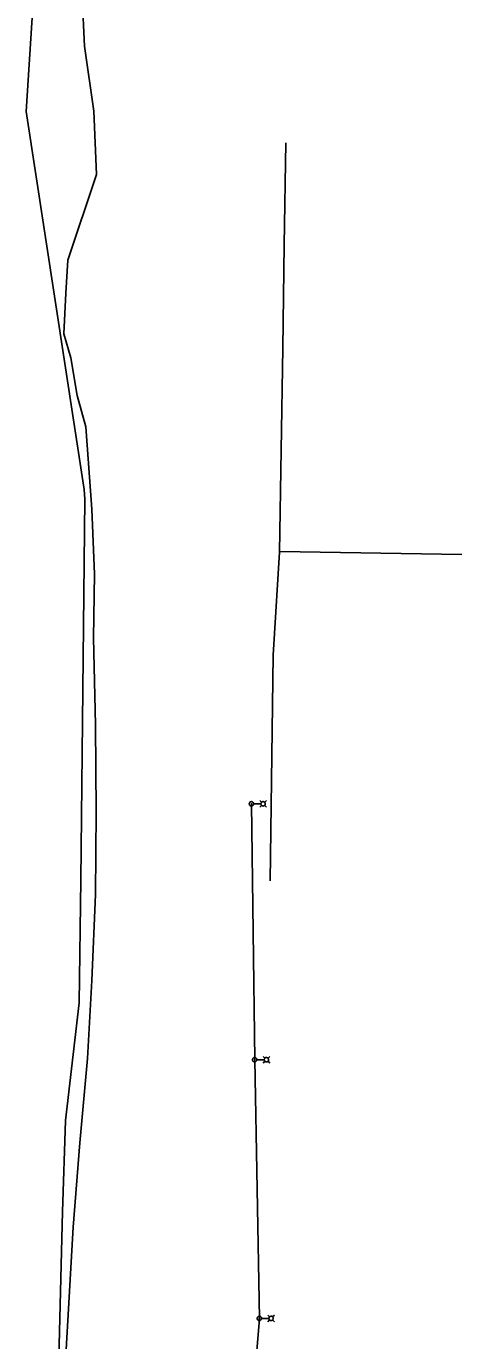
# Model space of a CAD drawing. Extents: x 600849 to 606371, y 330010 to 403088.
# Drawn here: x 604074 to 604505, y 340332 to 341634 of the extents above; entities that cross this region are included whole.
import ezdxf

# ---------------------------------------------------------------- set-up
doc = ezdxf.new("R2010")
doc.units = 0
for name, color, linetype in [('E_FTMS_Conduit', 7, 'Continuous'), ('E_LTG', 7, 'Continuous'), ('E_LTG_CID', 7, 'Continuous'), ('E_UTL_FO_UG_QWEST', 7, 'Continuous'), ('E_UTL_Overhead', 7, 'Continuous')]:
    doc.layers.add(name, color=color, linetype=linetype)

msp = doc.modelspace()

# ---------------------------------------------------------------- linework, layer by layer
at = {"layer": 'E_FTMS_Conduit'}
msp.add_lwpolyline([(604111.3, 340283.1), (604115.7, 340363.7), (604120.4, 340444.4), (604126.9, 340527.9), (604134.6, 340611.7), (604139, 340688.7), (604142.5, 340773.8), (604143.2, 340855.9), (604142.5, 340942), (604140.6, 341028), (604141.5, 341091), (604138.8, 341155.4), (604133, 341237.1), (604124.5, 341268), (604118.1, 341305.4), (604111.3, 341329.2), (604113.3, 341369.3), (604115.2, 341401.9), (604143.7, 341486.8), (604140.9, 341549.5), (604131.7, 341614.1), (604129.2, 341663.2)], dxfattribs=at)
at = {"layer": 'E_LTG'}
for points in [[(604299.1, 340863.7), (604299.1, 340864.1), (604299, 340864.5), (604298.8, 340864.9), (604298.5, 340865.2), (604298.2, 340865.5), (604297.9, 340865.7), (604297.5, 340865.8), (604297.1, 340865.9), (604296.7, 340865.9), (604296.3, 340865.8), (604295.9, 340865.6), (604295.5, 340865.4), (604295.3, 340865.1), (604295, 340864.7), (604294.9, 340864.3), (604294.8, 340863.9), (604294.8, 340863.5), (604294.9, 340863.1), (604295, 340862.7), (604295.3, 340862.4), (604295.5, 340862.1), (604295.9, 340861.8), (604296.3, 340861.7), (604296.7, 340861.6), (604297.1, 340861.5), (604297.5, 340861.6), (604297.9, 340861.7), (604298.2, 340861.9), (604298.5, 340862.2), (604298.8, 340862.5), (604299, 340862.9), (604299.1, 340863.3), (604299.1, 340863.7)], [(604297.1, 340863.7), (604297.1, 340863.8), (604297.1, 340863.8), (604297.1, 340863.8), (604297.1, 340863.8), (604297.1, 340863.9), (604297, 340863.9), (604297, 340863.9), (604297, 340863.9), (604296.9, 340863.9), (604296.9, 340863.9), (604296.9, 340863.9), (604296.9, 340863.8), (604296.8, 340863.8), (604296.8, 340863.8), (604296.8, 340863.8), (604296.8, 340863.7), (604296.8, 340863.7), (604296.8, 340863.7), (604296.8, 340863.6), (604296.8, 340863.6), (604296.9, 340863.6), (604296.9, 340863.6), (604296.9, 340863.6), (604296.9, 340863.6), (604297, 340863.6), (604297, 340863.6), (604297, 340863.6), (604297.1, 340863.6), (604297.1, 340863.6), (604297.1, 340863.6), (604297.1, 340863.7), (604297.1, 340863.7), (604297.1, 340863.7)], [(604306.4, 340863.7), (604299.2, 340863.7)], [(604307.1, 340865.2), (604305.3, 340867)], [(604307.1, 340862.2), (604305.3, 340860.4)], [(604310.7, 340863.7), (604310.7, 340864.1), (604310.6, 340864.5), (604310.4, 340864.9), (604310.1, 340865.2), (604309.8, 340865.5), (604309.5, 340865.7), (604309.1, 340865.8), (604308.7, 340865.9), (604308.3, 340865.9), (604307.9, 340865.8), (604307.5, 340865.6), (604307.1, 340865.4), (604306.9, 340865.1), (604306.6, 340864.7), (604306.5, 340864.3), (604306.4, 340863.9), (604306.4, 340863.5), (604306.5, 340863.1), (604306.6, 340862.7), (604306.9, 340862.4), (604307.1, 340862.1), (604307.5, 340861.8), (604307.9, 340861.7), (604308.3, 340861.6), (604308.7, 340861.5), (604309.1, 340861.6), (604309.5, 340861.7), (604309.8, 340861.9), (604310.1, 340862.2), (604310.4, 340862.5), (604310.6, 340862.9), (604310.7, 340863.3), (604310.7, 340863.7)], [(604310.1, 340865.2), (604311.9, 340867)], [(604310.1, 340862.2), (604311.9, 340860.4)], [(604302.4, 340610.3), (604302.4, 340610.8), (604302.3, 340611.2), (604302.1, 340611.5), (604301.8, 340611.8), (604301.5, 340612.1), (604301.1, 340612.3), (604300.7, 340612.5), (604300.3, 340612.5), (604299.9, 340612.5), (604299.5, 340612.4), (604299.1, 340612.2), (604298.8, 340612), (604298.5, 340611.7), (604298.3, 340611.3), (604298.1, 340611), (604298.1, 340610.6), (604298.1, 340610.1), (604298.1, 340609.7), (604298.3, 340609.4), (604298.5, 340609), (604298.8, 340608.7), (604299.1, 340608.5), (604299.5, 340608.3), (604299.9, 340608.2), (604300.3, 340608.2), (604300.7, 340608.2), (604301.1, 340608.4), (604301.5, 340608.6), (604301.8, 340608.8), (604302.1, 340609.2), (604302.3, 340609.5), (604302.4, 340609.9), (604302.4, 340610.3)], [(604300.4, 340610.3), (604300.4, 340610.4), (604300.4, 340610.4), (604300.4, 340610.4), (604300.4, 340610.5), (604300.3, 340610.5), (604300.3, 340610.5), (604300.3, 340610.5), (604300.2, 340610.5), (604300.2, 340610.5), (604300.2, 340610.5), (604300.1, 340610.5), (604300.1, 340610.5), (604300.1, 340610.5), (604300.1, 340610.4), (604300.1, 340610.4), (604300.1, 340610.4), (604300.1, 340610.3), (604300.1, 340610.3), (604300.1, 340610.3), (604300.1, 340610.2), (604300.1, 340610.2), (604300.1, 340610.2), (604300.2, 340610.2), (604300.2, 340610.2), (604300.2, 340610.2), (604300.3, 340610.2), (604300.3, 340610.2), (604300.3, 340610.2), (604300.4, 340610.2), (604300.4, 340610.3), (604300.4, 340610.3), (604300.4, 340610.3), (604300.4, 340610.3)], [(604309.6, 340610.3), (604302.4, 340610.3)], [(604310.3, 340611.9), (604308.5, 340613.6)], [(604310.3, 340608.8), (604308.5, 340607)], [(604314, 340610.3), (604314, 340610.8), (604313.9, 340611.2), (604313.7, 340611.5), (604313.4, 340611.8), (604313.1, 340612.1), (604312.7, 340612.3), (604312.3, 340612.5), (604311.9, 340612.5), (604311.5, 340612.5), (604311.1, 340612.4), (604310.7, 340612.2), (604310.4, 340612), (604310.1, 340611.7), (604309.9, 340611.3), (604309.7, 340611), (604309.7, 340610.6), (604309.7, 340610.1), (604309.7, 340609.7), (604309.9, 340609.4), (604310.1, 340609), (604310.4, 340608.7), (604310.7, 340608.5), (604311.1, 340608.3), (604311.5, 340608.2), (604311.9, 340608.2), (604312.3, 340608.2), (604312.7, 340608.4), (604313.1, 340608.6), (604313.4, 340608.8), (604313.7, 340609.2), (604313.9, 340609.5), (604314, 340609.9), (604314, 340610.3)], [(604313.4, 340611.9), (604315.1, 340613.6)], [(604313.4, 340608.8), (604315.1, 340607)], [(604307, 340354.2), (604307, 340354.6), (604306.9, 340355), (604306.7, 340355.4), (604306.4, 340355.7), (604306.1, 340356), (604305.8, 340356.2), (604305.4, 340356.3), (604305, 340356.4), (604304.6, 340356.3), (604304.2, 340356.2), (604303.8, 340356.1), (604303.4, 340355.8), (604303.2, 340355.5), (604302.9, 340355.2), (604302.8, 340354.8), (604302.7, 340354.4), (604302.7, 340354), (604302.8, 340353.6), (604302.9, 340353.2), (604303.2, 340352.8), (604303.4, 340352.5), (604303.8, 340352.3), (604304.2, 340352.1), (604304.6, 340352), (604305, 340352), (604305.4, 340352.1), (604305.8, 340352.2), (604306.1, 340352.4), (604306.4, 340352.7), (604306.7, 340353), (604306.9, 340353.4), (604307, 340353.8), (604307, 340354.2)], [(604305, 340354.2), (604305, 340354.2), (604305, 340354.2), (604305, 340354.3), (604305, 340354.3), (604305, 340354.3), (604304.9, 340354.3), (604304.9, 340354.3), (604304.9, 340354.3), (604304.8, 340354.3), (604304.8, 340354.3), (604304.8, 340354.3), (604304.8, 340354.3), (604304.7, 340354.3), (604304.7, 340354.3), (604304.7, 340354.2), (604304.7, 340354.2), (604304.7, 340354.2), (604304.7, 340354.1), (604304.7, 340354.1), (604304.7, 340354.1), (604304.8, 340354.1), (604304.8, 340354), (604304.8, 340354), (604304.8, 340354), (604304.9, 340354), (604304.9, 340354), (604304.9, 340354), (604305, 340354), (604305, 340354.1), (604305, 340354.1), (604305, 340354.1), (604305, 340354.1), (604305, 340354.2)], [(604314.3, 340354.2), (604307.1, 340354.2)], [(604315, 340355.7), (604313.2, 340357.5)], [(604318.6, 340354.2), (604318.6, 340354.6), (604318.5, 340355), (604318.3, 340355.4), (604318, 340355.7), (604317.7, 340356), (604317.4, 340356.2), (604317, 340356.3), (604316.6, 340356.4), (604316.2, 340356.3), (604315.8, 340356.2), (604315.4, 340356.1), (604315, 340355.8), (604314.8, 340355.5), (604314.5, 340355.2), (604314.4, 340354.8), (604314.3, 340354.4), (604314.3, 340354), (604314.4, 340353.6), (604314.5, 340353.2), (604314.8, 340352.8), (604315, 340352.5), (604315.4, 340352.3), (604315.8, 340352.1), (604316.2, 340352), (604316.6, 340352), (604317, 340352.1), (604317.4, 340352.2), (604317.7, 340352.4), (604318, 340352.7), (604318.3, 340353), (604318.5, 340353.4), (604318.6, 340353.8), (604318.6, 340354.2)], [(604318, 340355.7), (604319.8, 340357.5)], [(604315, 340352.7), (604313.2, 340350.9)], [(604318, 340352.7), (604319.8, 340350.9)]]:
    msp.add_lwpolyline(points, dxfattribs=at)
at = {"layer": 'E_LTG_CID'}
msp.add_lwpolyline([(604478.7, 339441.4), (604471.8, 339490.7), (604471.8, 339490.7), (604459.8, 339564.4), (604451.3, 339619.7), (604433.2, 339675.1), (604406.7, 339752.6), (604349.1, 339898.5), (604301.3, 340051.4), (604292.3, 340202.2), (604304.9, 340354.2), (604300.2, 340610.3), (604297, 340863.7)], dxfattribs=at)
at = {"layer": 'E_UTL_FO_UG_QWEST'}
msp.add_lwpolyline([(604106.1, 340314.8), (604109.8, 340459.7), (604113, 340550.1), (604126.5, 340666.8), (604128, 340788.1), (604132.1, 341165.4), (604131.3, 341174.9), (604074, 341549.3), (604099.4, 341947.2), (604129.9, 341964.3), (604137.3, 341975.9), (604143.1, 342010), (604146.2, 342181.2), (604149, 342347.4), (604153.5, 342486.9), (604159.1, 342545.7), (604158.4, 342702.2), (604160.7, 342806.3), (604162.9, 342907.9), (604165.4, 343038.3)], dxfattribs=at)
at = {"layer": 'E_UTL_Overhead'}
msp.add_line((604325.2, 341113.5), (604505.2, 341110.5), dxfattribs=at)
msp.add_lwpolyline([(604315.6, 340787.4), (604318.6, 341010.8), (604324.8, 341113), (604328, 341314.8), (604329.3, 341417.2), (604331.1, 341518.1)], dxfattribs=at)

doc.saveas('drawing.dxf')
